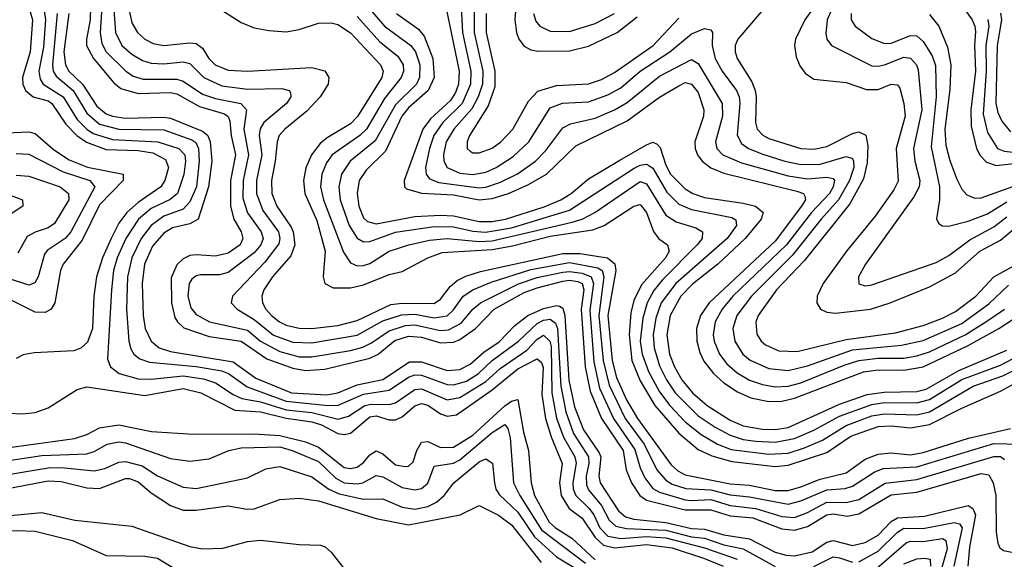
# Model space of a CAD drawing. Header units: inches. Extents: x 501365 to 657855, y 482276 to 547543.
# Tile 352 of 656: x 614381 to 617442, y 493252 to 494930. Entities that reach past the tile are written whole.
import ezdxf

# ---------------------------------------------------------------- set-up
doc = ezdxf.new("R2010")
doc.units = ezdxf.units.IN
doc.header["$MEASUREMENT"] = 0
doc.layers.add('A6419', color=7, linetype='Continuous')

msp = doc.modelspace()

# ---------------------------------------------------------------- linework, layer by layer
at = {"layer": 'A6419', "color": 5}
for points, elevation in [([(616907.6, 495050), (616821.9, 494930), (616792.9, 494870), (616789.6, 494849.6), (616794.8, 494814.8), (616806.6, 494786.6), (616823.5, 494763.5), (616850, 494744.8), (616950, 494734.4), (617013.2, 494713.2), (617050, 494713.5), (617090, 494729.2), (617110, 494728), (617117, 494717), (617130.1, 494669.9), (617133.5, 494630), (617106.4, 494530), (617111.8, 494428.2), (617099, 494401), (617041, 494319), (616951.5, 494210), (616879.1, 494110), (616860.3, 494070), (616859.6, 494050), (616871, 494030), (616890, 494020.7), (616917.3, 494017.3), (617026.2, 494030), (617087.6, 494050), (617210, 494099.8), (617290, 494142.6), (617366.2, 494210), (617430, 494244.2), (617470, 494278)], 2820), ([(615402.6, 495042.6), (615515.5, 494910), (615597.2, 494850), (615611.9, 494830), (615625.7, 494790), (615624.1, 494750), (615614.5, 494730), (615550, 494665.8), (615486.5, 494553.5), (615408.9, 494490), (615381.4, 494450), (615373.6, 494410), (615378.1, 494370), (615405.5, 494290), (615430.5, 494250.5), (615450, 494238.8), (615470, 494239.9), (615550, 494269), (615670, 494286.5), (615730, 494285.6), (615790, 494272.3), (615829, 494269), (615910, 494283.3), (616090, 494338), (616292, 494468), (616310, 494477.3), (616330, 494480.8), (616337.2, 494477.2), (616350, 494467.9), (616393.5, 494393.5), (616430, 494356.1), (616470, 494339.8), (616594.6, 494314.6), (616607.2, 494307.2), (616610.1, 494290.1), (616580.4, 494250), (616420.6, 494110), (616375.9, 494050), (616358.5, 494001.5), (616350.5, 493950), (616353.2, 493910), (616370, 493853.4), (616391.7, 493810), (616418.9, 493770), (616490, 493698.2), (616542.8, 493662.8), (616590, 493638.2), (616630, 493624.4), (616670, 493618.8), (616730, 493615.7), (616790, 493627.8), (616850, 493653.7), (616930, 493697.4), (617030, 493733.6), (617070, 493739), (617170, 493738.9), (617210, 493748.9), (617310, 493811.5), (617430, 493855.8), (617583.1, 493936.9)], 2660), ([(614672.4, 494990), (614678.9, 494890), (614699.2, 494850), (614730, 494822.9), (614763.2, 494803.2), (614790, 494795), (614830, 494793.3), (614890, 494799.6), (614910, 494794.2), (614954, 494750), (615010, 494724.8), (615090, 494714), (615195.9, 494715.9), (615219.6, 494710), (615222.8, 494702.8), (615224.8, 494690), (615210.6, 494670), (615140.1, 494610), (615129.2, 494590.8), (615126, 494570), (615134.1, 494510), (615117.8, 494430), (615117.5, 494390), (615137, 494337), (615186.2, 494270), (615190.3, 494250), (615186.5, 494233.5), (615143.8, 494176.2), (615043.2, 494070), (615038.4, 494050), (615057.8, 494030), (615110, 493997.9), (615170, 493948.9), (615230, 493927.1), (615290, 493924.9), (615430, 493948.5), (615510, 493993.5), (615567.8, 494012.2), (615610, 494013.9), (615670, 494002.9), (615710, 494009.6), (615730, 494027.9), (615759.7, 494070), (615789.9, 494090), (615846.6, 494113.4), (615970, 494153.7), (616090, 494175.1), (616178.8, 494158.8), (616191.8, 494150), (616197.5, 494130), (616181.2, 494010), (616194.8, 493870), (616213.5, 493793.5), (616263.6, 493690), (616322.1, 493610), (616362.1, 493530), (616390, 493498.2), (616410, 493486), (616451.7, 493471.7), (616530, 493468.3), (616590, 493452.1), (616650, 493446.5), (616770, 493423.7), (616810, 493433.2), (616890, 493468.1), (616947.5, 493472.5), (616970, 493478.9), (617037, 493523), (617065.9, 493534.1), (617170, 493539), (617410, 493612), (617490.1, 493610.1)], 2560), ([(614711.8, 495010), (614730, 494920.2), (614747.6, 494890), (614770, 494869.3), (614796.4, 494856.4), (614830, 494849.8), (614910, 494858.4), (614930, 494855.7), (614950, 494841.3), (614969.6, 494809.6), (614989.2, 494790), (615030, 494773.2), (615090, 494769.8), (615290, 494781.6), (615330, 494771.2), (615342.5, 494750), (615340.4, 494730), (615315.6, 494690), (615274.3, 494645.7), (615205.3, 494590), (615188.3, 494570), (615181.5, 494550), (615176.1, 494490), (615163.7, 494430), (615165.1, 494390), (615180.8, 494350), (615225.3, 494285.3), (615231.8, 494270), (615237.1, 494230), (615224.1, 494195.9), (615166.8, 494130), (615140.3, 494090), (615134.2, 494070), (615136.1, 494050), (615146.1, 494030), (615163.8, 494010), (615189.2, 493990), (615210, 493980.3), (615250, 493970.6), (615290, 493970.1), (615370, 493978.9), (615430, 493994.3), (615535.5, 494044.5), (615570, 494048.8), (615670, 494047.2), (615690, 494060.9), (615719.8, 494100.2), (615741.5, 494118.5), (615767.8, 494132.2), (615813.5, 494146.5), (616070, 494203.3), (616122.9, 494202.9), (616209, 494189), (616231.1, 494171.1), (616234.9, 494150), (616209.6, 494010), (616223.4, 493870), (616237.1, 493817.1), (616267.9, 493747.9), (616301.9, 493690), (616406.1, 493546.1), (616426.9, 493526.9), (616450, 493514.4), (616590, 493486.6), (616650, 493481.9), (616730, 493465.4), (616770, 493465.9), (616810, 493476.9), (616870, 493501.4), (616950, 493521), (617010, 493563.3), (617050, 493578.8), (617090, 493582.9), (617150, 493577.1), (617190, 493583.6), (617331, 493629), (617461.3, 493658.7)], 2580), ([(615753.2, 494990), (615758.4, 494890), (615784.3, 494770), (615782.7, 494730), (615757.3, 494670), (615696.7, 494610), (615668.7, 494570), (615654.9, 494530), (615643, 494470), (615644.8, 494450), (615655.7, 494435.7), (615684.2, 494424.2), (615810, 494406.8), (615830.9, 494409.1), (615875.5, 494424.5), (615928.7, 494451.3), (615984.5, 494490), (616017.1, 494522.9), (616070, 494594.2), (616093.5, 494606.5), (616170, 494624), (616230.4, 494650), (616270, 494672.4), (616370, 494755), (616470, 494806.2), (616480.5, 494800.5), (616490, 494793.9), (616564.7, 494670), (616566, 494630), (616543.9, 494550), (616548.6, 494530), (616566.7, 494510), (616624.9, 494484.9), (616770, 494444.3), (616830, 494435.6), (616890, 494440.3), (616910, 494436.3), (616913.7, 494430), (616909.8, 494410), (616898.5, 494390), (616843.2, 494330), (616765.2, 494230), (616598.7, 494070), (616565.3, 494030), (616543.7, 493990), (616537.5, 493950), (616539.9, 493930), (616556.3, 493890), (616579.4, 493859.4), (616611.4, 493831.4), (616650, 493809.2), (616690, 493795), (616730, 493788.4), (616770, 493790.7), (616810, 493800.9), (616944.1, 493855.9), (616990, 493869.8), (617050, 493877), (617130, 493877.6), (617170, 493884.4), (617210, 493897.3), (617320.3, 493950), (617385.1, 493990), (617442.3, 494030)], 2740), ([(616715.8, 494990), (616613.4, 494870), (616605, 494850), (616605.4, 494830), (616612.1, 494810), (616656.9, 494736.9), (616667.5, 494710), (616670.9, 494690), (616668.2, 494610), (616674.2, 494590), (616691, 494571), (616710, 494560.2), (616810, 494530.1), (616850, 494527.6), (616890, 494535.3), (616970, 494576), (616990, 494581.2), (617011.2, 494571.2), (617018.3, 494538.3), (617015.5, 494484.5), (617004.7, 494435.3), (616962.2, 494357.8), (616819.5, 494180.5), (616734, 494090), (616676.5, 494010), (616669.3, 493989.3), (616672.5, 493952.5), (616686.5, 493930), (616699.3, 493919.3), (616740.7, 493900.7), (616798.5, 493898.5), (616950, 493935.6), (617103.4, 493956.6), (617190, 493978.9), (617250, 494001.9), (617290, 494023), (617353.8, 494070), (617410, 494130.6), (617530, 494197)], 2780), ([(614457.5, 494957.5), (614461.8, 494930), (614455.1, 494844.9), (614441.4, 494770), (614444.8, 494744.8), (614454.3, 494730), (614516.5, 494690), (614560.1, 494620.1), (614590, 494590), (614610, 494576.6), (614670, 494557.6), (614810.8, 494550.8), (614876.6, 494530), (614894.8, 494510), (614896.9, 494490), (614891.7, 494448.3), (614871.5, 494390), (614849.3, 494370.7), (614790, 494343), (614750.6, 494310), (614711.3, 494250), (614684.3, 494190), (614673.1, 494150), (614666.5, 494090), (614654.8, 493874.8), (614663.4, 493850), (614691, 493830), (614750, 493813.3), (614790, 493812.3), (614890, 493822.1), (614952.7, 493812.7), (614990, 493800.9), (615044.6, 493764.6), (615072.3, 493752.3), (615130, 493741.7), (615210, 493716.9), (615290, 493708.6), (615371.9, 493688.1), (615403.1, 493696.9), (615454.4, 493730), (615474.4, 493734.4), (615530, 493733.5), (615550, 493738.6), (615610, 493780.2), (615630, 493782.2), (615710, 493748.3), (615750, 493755.2), (615830, 493804.7), (615875.2, 493844.8), (615958.1, 493901.9), (615990, 493936.1), (616010, 493949.4), (616029.8, 493929.8), (616033.3, 493913.3), (616035.5, 493770), (616050.6, 493690.6), (616071.7, 493631.7), (616106.7, 493570), (616110.9, 493550.9), (616100.4, 493490), (616102.2, 493470), (616110, 493450), (616152, 493410), (616166.3, 493390), (616184.7, 493350), (616210, 493324), (616250, 493316.6), (616330, 493322.7), (616390, 493318.4), (616510, 493287.2), (616611.7, 493251.7)], 2440), ([(614601.8, 494970), (614600.9, 494930), (614588.7, 494870), (614589.2, 494850), (614611.4, 494810), (614674.3, 494734.3), (614696.1, 494716.1), (614750, 494700.7), (614850, 494703.4), (614870, 494699.9), (614940.4, 494660.4), (615017.7, 494637.7), (615029.1, 494629.1), (615034.4, 494614.4), (615039.1, 494570), (615052.7, 494510), (615037.1, 494430), (615036.3, 494350), (615046.7, 494310), (615069.4, 494270), (615075, 494250), (615066.8, 494230), (615030, 494203.7), (614990, 494194.9), (614930, 494199.2), (614910, 494196.3), (614890, 494186.7), (614870, 494168.1), (614852.7, 494127.3), (614852.9, 494050), (614864.1, 494004.1), (614871.5, 493990), (614891.4, 493971.4), (614970, 493945.1), (615070, 493930.2), (615150, 493875.3), (615230, 493846), (615270, 493839.3), (615330, 493842.7), (615470, 493877.1), (615495.7, 493890), (615547.9, 493932.1), (615590, 493946.2), (615630, 493942.4), (615690, 493925.4), (615730, 493926.9), (615750, 493935.2), (615798.4, 493970), (615856.6, 494030), (615950, 494081.2), (615990, 494096.5), (616070, 494116.6), (616090, 494119.9), (616116.3, 494116.3), (616129.7, 494109.7), (616135, 494090), (616126.7, 494030), (616138.8, 493850), (616154.3, 493774.3), (616189.7, 493690), (616257.2, 493590), (616266.4, 493530), (616283.2, 493490), (616308.9, 493450), (616330, 493436.2), (616450, 493405.8), (616530, 493405.5), (616590, 493387), (616660.5, 493380.5), (616750, 493346.5), (616790, 493342.1), (616830, 493354.3), (616890, 493390), (616910, 493393.3), (616953.7, 493386.3), (616990, 493392.7), (617090, 493452.8), (617170, 493460.2), (617370, 493518.3), (617394.2, 493514.2), (617407.3, 493490), (617415.3, 493450), (617416.5, 493336.5), (617421.7, 493301.7), (617427.8, 493287.8), (617439.4, 493279.4), (617490, 493269)], 2520), ([(614636.9, 494970), (614631.6, 494890), (614636.6, 494856.6), (614650.4, 494830), (614710, 494771.5), (614734.4, 494754.4), (614765.4, 494745.4), (614870, 494744.8), (614890, 494739.5), (614950, 494698.7), (614990, 494685.3), (615068.6, 494670), (615087, 494650), (615077.8, 494590), (615092.3, 494510), (615075.8, 494430), (615075.3, 494375.3), (615089.2, 494329.2), (615132.5, 494270), (615137.8, 494250), (615131.4, 494230), (615110, 494204.6), (615030, 494144.3), (615003, 494137), (614943.8, 494136.2), (614930, 494133.3), (614917, 494123), (614908.2, 494110), (614903.8, 494070), (614913.9, 494033.9), (614930, 494013.4), (614971, 493990), (615090, 493964.7), (615130, 493929.8), (615190, 493897.9), (615250, 493881.9), (615290, 493881.9), (615410, 493901.6), (615447.9, 493912.1), (615475.4, 493924.6), (615530, 493962.8), (615580.7, 493979.3), (615610, 493981.2), (615690, 493963.4), (615714.2, 493965.8), (615753.7, 493986.3), (615790.3, 494030), (615813.6, 494050), (615931.5, 494108.5), (615990, 494128.2), (616070, 494144.5), (616090, 494146.8), (616130, 494142.1), (616158.2, 494130), (616164.9, 494110), (616153.7, 494026.3), (616166, 493866), (616184.1, 493784.1), (616226.9, 493690), (616293.1, 493593.1), (616310, 493536.4), (616324.8, 493504.8), (616350, 493471.9), (616370, 493460.3), (616450, 493437.1), (616470, 493434.2), (616530, 493437.7), (616590, 493419), (616670.1, 493410), (616750, 493384.8), (616790, 493382.3), (616830, 493397.4), (616890, 493429.5), (616950, 493428.4), (616990, 493438.1), (617071.7, 493488.3), (617170, 493499.5), (617410, 493571.8), (617430, 493571.5), (617442.5, 493562.5)], 2540), ([(615010, 494959.4), (615070, 494922), (615110, 494905.2), (615156.2, 494896.2), (615210, 494892.9), (615250, 494900.2), (615310, 494919.1), (615350, 494920.7), (615370, 494915.6), (615410, 494889.3), (615503, 494790), (615510.8, 494770), (615507.1, 494750), (615431.3, 494628.7), (615410, 494606.6), (615337.3, 494562.7), (615315.3, 494544.7), (615288.2, 494510), (615270.9, 494469.1), (615264.1, 494430), (615267.6, 494390), (615305.5, 494305.5), (615330.6, 494210), (615325.1, 494130), (615330.2, 494110), (615355.9, 494095.9), (615410, 494096), (615450, 494105.7), (615530, 494137.8), (615570, 494146.9), (615649.9, 494190), (615694.4, 494205.6), (615850, 494215.4), (615913.3, 494226.7), (616030, 494256.7), (616163.3, 494276.7), (616198.5, 494290), (616290, 494350.1), (616310, 494355.3), (616330, 494330.1), (616351.5, 494271.5), (616368.1, 494248.1), (616395, 494230), (616400.1, 494210), (616388.5, 494190), (616314.8, 494105.2), (616290, 494057), (616281.5, 494018.5), (616275.5, 493950), (616284.6, 493870), (616310, 493807.1), (616355.6, 493730), (616430, 493644.5), (616490, 493593.7), (616533.3, 493573.3), (616595.5, 493555.5), (616730, 493540.7), (616770, 493544.1), (616890, 493584), (616965.4, 493634.6), (617050, 493665.2), (617090, 493667.3), (617150, 493660.9), (617210, 493671), (617310, 493722.3), (617430, 493774.8), (617510, 493818.1)], 2620), ([(615705.7, 494970), (615747.4, 494770), (615745.3, 494730), (615736.2, 494703.8), (615720.7, 494679.3), (615658.4, 494621.6), (615634.9, 494590), (615576.7, 494430), (615577.8, 494410), (615584.1, 494404.1), (615630.4, 494390.4), (615730, 494385), (615810, 494369.7), (615850, 494374), (615900.5, 494390), (615962.8, 494417.2), (616019.5, 494450), (616110, 494537.4), (616270, 494615.7), (616370, 494689.4), (616430, 494724.7), (616450, 494734.5), (616470, 494729.7), (616490, 494703.9), (616507.9, 494650), (616507.5, 494630), (616480.5, 494550), (616481.4, 494530), (616488.8, 494510), (616503.2, 494490), (616530, 494469.2), (616570, 494452.5), (616797.1, 494397.1), (616818, 494390), (616821.8, 494381.8), (616823.6, 494370), (616811.8, 494350), (616730, 494241.1), (616524.3, 494050), (616497.9, 494010), (616485.4, 493970), (616485.8, 493930), (616495.4, 493895.4), (616508.5, 493868.5), (616538.6, 493830), (616570, 493801.1), (616612.2, 493772.2), (616654.4, 493754.4), (616710, 493742.5), (616750, 493743.3), (616790, 493753.2), (617004.8, 493835.2), (617050, 493840.8), (617130, 493840.1), (617190, 493850.4), (617330, 493917), (617425, 493970), (617470, 493998.6)], 2720), ([(615794.1, 494970), (615794.2, 494890), (615821.2, 494770), (615820.3, 494730), (615806.6, 494690), (615786.8, 494653.2), (615730.9, 494590), (615707.1, 494550), (615698.6, 494510), (615699.7, 494490), (615710.1, 494470), (615750, 494453.3), (615790, 494449), (615830, 494455.6), (615863, 494470), (615915.4, 494504.6), (615964, 494550), (616030, 494655.9), (616069.2, 494670.8), (616150, 494675.1), (616210, 494696.2), (616250, 494718.2), (616310, 494770.6), (616402.1, 494830), (616470, 494886), (616510, 494902.6), (616530, 494898.6), (616535, 494890), (616534.4, 494850), (616543.3, 494810), (616564.8, 494770), (616609.1, 494710), (616617.4, 494690), (616619.9, 494670), (616611.3, 494571.3), (616625.5, 494545.5), (616647.3, 494530), (616691.6, 494511.6), (616760.2, 494490), (616810, 494479.8), (616870, 494480.6), (616950, 494505), (616970, 494498.4), (616973.7, 494490), (616973.8, 494470), (616960.9, 494430), (616926.2, 494370), (616872.6, 494310), (616783.1, 494196.9), (616656.3, 494070), (616610.7, 494010), (616598, 493970), (616603.9, 493930), (616628.9, 493890), (616651.6, 493871.6), (616710, 493845.7), (616770, 493839.2), (616830, 493853.1), (616970, 493903.1), (617122.4, 493917.6), (617190, 493931.9), (617310, 493985.7), (617393.8, 494046.2), (617455.2, 494104.8)], 2760), ([(615923.6, 494970), (615920.2, 494930), (615925.4, 494890), (615933, 494870), (615950, 494847.8), (615970, 494836.6), (615991.9, 494831.9), (616090, 494833.7), (616150, 494848.2), (616238.2, 494890), (616300.6, 494939.4)], 2820), ([(616909.3, 494970.7), (616891.5, 494930), (616886.9, 494886.9), (616890.7, 494870), (616905, 494850), (617030, 494787.2), (617050, 494785.3), (617070, 494789.4), (617130, 494813.7), (617150, 494810.1), (617169.3, 494790), (617174.3, 494774.3), (617185.7, 494650), (617159.8, 494530), (617163.6, 494490), (617179.2, 494430), (617177.2, 494410), (617160.6, 494379.4), (617010.1, 494170), (616988.7, 494130), (616990, 494109), (617010, 494102.3), (617030, 494105.5), (617230, 494175.5), (617270, 494196.9), (617334.9, 494245.1), (617410, 494286), (617450, 494316.6)], 2840), ([(617303.7, 494983.7), (617342.3, 494930), (617350.5, 494910), (617352, 494892), (617349.1, 494850), (617352.5, 494770), (617338.3, 494650), (617338.9, 494598.9), (617355.8, 494530), (617367.5, 494507.5), (617386.9, 494486.9), (617416.4, 494476.4), (617490, 494485.3)], 2920), ([(614414.2, 494954.2), (614420.9, 494930), (614414.3, 494830), (614390, 494750), (614391.2, 494730), (614399.9, 494710), (614423.5, 494690), (614470, 494677.4), (614481.7, 494670), (614524.9, 494604.9), (614559.5, 494570), (614588.8, 494548.8), (614650, 494526.6), (614750, 494523.2), (614795.8, 494515.8), (614835.1, 494495.1), (614844.1, 494470), (614833.1, 494430), (614820.6, 494410), (614750, 494362.1), (614714.2, 494330), (614690, 494297.8), (614665.3, 494250), (614639.2, 494190), (614620.1, 494130), (614611.7, 494070), (614607.4, 493970), (614592.5, 493927.5), (614571.1, 493908.9), (614550, 493900.3), (614426.4, 493893.6), (614392.5, 493887.5), (614370, 493876.8)], 2420), ([(614498.2, 494950), (614483.9, 494790), (614486, 494770), (614494.4, 494754.4), (614548, 494710), (614590, 494639), (614630, 494605.4), (614690, 494590.2), (614830, 494587.6), (614916.5, 494556.5), (614928.5, 494548.5), (614937.1, 494530), (614939.8, 494490), (614930.8, 494410), (614910, 494363.8), (614890, 494340.7), (614830, 494318.8), (614790.3, 494289.7), (614758.9, 494250), (614730, 494189.9), (614716.9, 494130), (614713.9, 494030), (614721, 493930), (614726.5, 493906.5), (614736.4, 493890), (614755.3, 493875.3), (614785.3, 493865.3), (614930, 493852), (615010, 493838.1), (615030.2, 493830.2), (615088.3, 493788.3), (615210, 493744.1), (615330, 493730.8), (615369.3, 493730.7), (615450, 493765), (615530, 493778.1), (615590, 493817.9), (615610, 493825.8), (615630, 493824.5), (615710, 493795), (615730, 493794.3), (615770, 493806.3), (615807.5, 493830), (615849.9, 493870.2), (615931.5, 493930), (615990, 493985.7), (616010, 493996), (616030, 493998.9), (616046.7, 493986.7), (616052.7, 493970), (616063.2, 493790), (616079.1, 493710), (616103.4, 493643.4), (616149.2, 493570), (616150.4, 493550), (616142, 493510), (616143.6, 493483.6), (616150, 493467.6), (616190, 493419.4), (616213.5, 493373.5), (616234.7, 493354.7), (616267.7, 493347.7), (616390, 493342.9), (616470, 493321.5), (616510, 493317.2), (616570, 493296.6), (616630, 493284.3), (616730, 493229.1)], 2460), ([(614534.4, 494950), (614519.2, 494830), (614523.9, 494790), (614534.6, 494770), (614576.9, 494730), (614621.1, 494661.1), (614650, 494637.8), (614670, 494630), (614710, 494624.3), (614830, 494627.1), (614850, 494623.6), (614950, 494583.2), (614966.5, 494570), (614973.7, 494550), (614979.1, 494490), (614968.1, 494410), (614936.4, 494310), (614910, 494295.6), (614856.9, 494283.1), (614830, 494266.5), (614794.3, 494225.7), (614769.3, 494170), (614762.3, 494110), (614765.3, 494010), (614771.2, 493970), (614790, 493930), (614815.4, 493910), (614850, 493898), (615045.5, 493865.5), (615115.4, 493815.4), (615226.7, 493770), (615336.7, 493763.3), (615370, 493769.3), (615430, 493794.4), (615510, 493810.9), (615593.6, 493866.4), (615630, 493865.8), (615710, 493839), (615750, 493841.8), (615781.7, 493858.3), (615824.3, 493895.7), (615872.1, 493927.9), (615920.5, 493979.5), (615960.6, 494010), (616010, 494032.3), (616050, 494041.7), (616059.3, 494039.3), (616070, 494033.1), (616076.3, 494010), (616088.5, 493808.5), (616105.9, 493725.9), (616134.2, 493654.2), (616183.2, 493583.2), (616187.6, 493570), (616181.2, 493510), (616186, 493490), (616242.3, 493402.3), (616264.3, 493384.3), (616290, 493377.1), (616390, 493366.7), (616470, 493347.7), (616510, 493345.8), (616570, 493327.4), (616650, 493315.1), (616730, 493274.1), (616764.3, 493264.3), (616790, 493262.7), (616845, 493275), (616890, 493305.2), (616910, 493310.7), (616970, 493294.9), (617010, 493304.1), (617050, 493327.2), (617090.8, 493369.2), (617110, 493381.2), (617193.6, 493386.4), (617330, 493418.7), (617344.3, 493410), (617352, 493390), (617334.2, 493290), (617329.1, 493230)], 2480), ([(615430, 494939.9), (615500.9, 494860.9), (615557.1, 494817.1), (615573.8, 494790), (615575, 494770), (615567.7, 494750), (615515, 494685), (615459.9, 494590), (615438.9, 494570), (615352.6, 494510), (615335, 494485), (615320.5, 494450), (615316.4, 494410), (615325.9, 494370), (615387.5, 494207.5), (615410, 494174.2), (615430, 494164.9), (615450, 494165.4), (615470, 494172.2), (615530.1, 494210.1), (615590.8, 494230), (615655.6, 494244.4), (615710, 494250), (615810, 494240), (615850, 494242.7), (616099.3, 494300.7), (616129.8, 494310.2), (616169, 494330), (616310, 494426.6), (616330, 494419.7), (616390, 494322.4), (616421.7, 494301.7), (616483.2, 494283.2), (616504.4, 494270), (616502.6, 494250), (616487.7, 494230), (616379.3, 494120.7), (616352.5, 494087.5), (616331.8, 494050), (616318.3, 494001.7), (616309.7, 493930), (616316.2, 493890), (616335.6, 493835.6), (616370, 493773.2), (616402, 493730), (616450, 493679), (616499.5, 493639.5), (616550.2, 493610.2), (616593.1, 493593.1), (616710, 493578.4), (616770, 493582.3), (616821, 493599), (616877.3, 493622.7), (616950, 493668.4), (617030, 493698.1), (617070, 493704.6), (617170, 493701.6), (617210, 493710.8), (617344.9, 493790), (617437.3, 493822.7), (617590, 493898.8)], 2640), ([(615552.4, 494950), (615621, 494901), (615639.1, 494879), (615665.4, 494810), (615669.4, 494750), (615651.2, 494710), (615590, 494656.2), (615569.8, 494630.2), (615518.4, 494521.6), (615458, 494462), (615436.8, 494430), (615430.1, 494390.1), (615435.6, 494350), (615450, 494314.3), (615462.6, 494302.6), (615490, 494295.5), (615610, 494317.9), (615690, 494322), (615730, 494319.7), (615810, 494302.1), (615850, 494302.6), (615891.2, 494310), (616012.1, 494347.9), (616063.7, 494370), (616095.3, 494390), (616150, 494435.1), (616246.6, 494493.4), (616330, 494540.6), (616350, 494548.9), (616363.5, 494543.5), (616372.5, 494532.5), (616390, 494477.8), (616404.9, 494450), (616450, 494404), (616473.7, 494390), (616510, 494377), (616630, 494360), (616668.7, 494350), (616692.1, 494330), (616686.3, 494310), (616636.4, 494250), (616551.7, 494170), (616472.4, 494107.6), (616436.4, 494070), (616403.1, 494010), (616393.4, 493950), (616401.3, 493890), (616416.6, 493850), (616439.3, 493810), (616472.5, 493770), (616518.2, 493730), (616590, 493684.9), (616630, 493667.4), (616690, 493656.8), (616730, 493655.3), (616770, 493661.6), (616930, 493734), (617016, 493764), (617068.1, 493771.9), (617170, 493774), (617199.1, 493780.9), (617300.8, 493839.2), (617450, 493901.8)], 2680), ([(615831.9, 494950), (615831.7, 494890), (615858.8, 494770), (615858.5, 494721.5), (615837.7, 494662.3), (615780.1, 494570), (615771.9, 494550), (615772.8, 494530), (615781.3, 494521.3), (615790, 494515.9), (615810, 494516.1), (615850, 494531.1), (615876.9, 494550), (615914.7, 494590), (615963.1, 494676.9), (615991.6, 494708.4), (616050, 494725.7), (616150, 494731.2), (616190, 494744.3), (616230, 494765.8), (616351, 494850), (616430, 494935.5)], 2780), ([(615978.1, 494950), (615985.5, 494925.5), (615997.9, 494910), (616030, 494894.9), (616090, 494893.1), (616170, 494918.7), (616230, 494949.4)], 2840), ([(616966, 494950), (616966.5, 494930), (616978.8, 494910), (617030, 494872), (617070, 494856.5), (617090, 494857.5), (617150, 494881), (617170, 494879.7), (617190, 494862.1), (617217.7, 494817.7), (617228.1, 494788.1), (617230.2, 494690), (617214.5, 494534.5), (617240.9, 494410), (617240.5, 494370), (617231.3, 494311.3), (617237.1, 494297.1), (617248.6, 494288.6), (617268.1, 494288.1), (617330, 494303.4), (617390, 494326.1), (617450, 494363.3)], 2860), ([(617210, 494946.3), (617239, 494910), (617265.2, 494845.2), (617275.4, 494790), (617272.8, 494712.8), (617257.2, 494590), (617260.2, 494540.2), (617272.3, 494492.3), (617294.4, 494434.4), (617310, 494403.5), (617325.5, 494385.6), (617350, 494375.2), (617370, 494375.8), (617468.2, 494411.8)], 2880), ([(617391.3, 494931.3), (617393.7, 494910), (617385.1, 494850), (617386, 494770), (617376.3, 494636.3), (617390, 494579.1), (617420.4, 494530), (617441.2, 494521.2), (617590, 494504.9)], 2940), ([(617430.7, 494950.7), (617433.5, 494930), (617420.2, 494850), (617415.5, 494670), (617421.5, 494641.5), (617434.6, 494614.6), (617461.6, 494581.6)], 2960), ([(614316.9, 494576.9), (614410, 494581.7), (614430, 494575.9), (614486.5, 494526.5), (614534.8, 494494.8), (614591.9, 494471.9), (614703.5, 494450), (614703.4, 494430), (614630, 494354.1), (614575.7, 494244.3), (614516.2, 494170), (614508.5, 494150), (614490.7, 494050), (614479.6, 494030), (614460.3, 494019.7), (614430, 494020.9), (614330.6, 494070.6)], 2380), ([(614370, 494513.9), (614410, 494512.3), (614516.8, 494456.8), (614599.4, 494430), (614615.4, 494410), (614540.9, 494270), (614522.7, 494250), (614467.3, 494212.7), (614458.7, 494201.3), (614439.4, 494130), (614428.7, 494111.3), (614410, 494104.8), (614350, 494123.9)], 2360), ([(614370, 494446.3), (614410, 494443.5), (614506.8, 494410), (614533, 494390), (614534.2, 494370), (614490, 494295.8), (614470, 494282.5), (614430, 494269.5), (614404.3, 494255.7), (614375.5, 494204.5)], 2340), ([(614346.2, 494386.2), (614390.3, 494370), (614391.4, 494350), (614330.1, 494310)], 2320), ([(614346.1, 493706.1), (614390, 493704.2), (614430, 493708.2), (614470, 493723.3), (614559.9, 493780.1), (614590, 493788.6), (614770, 493761.1), (614890, 493782.6), (614944.1, 493770), (615050, 493715.2), (615130, 493710.3), (615210, 493690.3), (615290, 493679.7), (615320.1, 493670), (615370, 493643.3), (615390, 493639.7), (615410, 493644), (615470, 493694.8), (615490, 493697.8), (615530, 493685.6), (615550, 493685.1), (615570, 493694.5), (615610, 493729.2), (615630, 493736.8), (615650, 493731.7), (615690, 493704), (615710, 493696.7), (615739.3, 493700.7), (615850, 493778.8), (615930, 493844.3), (615990, 493875.7), (616003.8, 493863.8), (616008.4, 493848.4), (616004.2, 493764.2), (616015.4, 493690), (616033.1, 493633.1), (616067.7, 493550), (616059.6, 493490), (616065, 493450), (616089.3, 493410), (616130, 493379.3), (616170, 493319.1), (616195.7, 493295.7), (616230, 493287), (616330, 493297.4), (616410, 493287), (616510, 493254.6), (616568.5, 493230)], 2420), ([(614250, 493585.7), (614552.2, 493627.8), (614590, 493639.6), (614630, 493661), (614690, 493670.5), (614791, 493649), (614921.2, 493641.2), (615110, 493642.3), (615190, 493637), (615270, 493616.8), (615310, 493600.7), (615390, 493537.1), (615410, 493533.8), (615430, 493538.7), (615450, 493553), (615470, 493576.5), (615490, 493589), (615510, 493580.1), (615550, 493546), (615579.2, 493540.8), (615590, 493541.7), (615605, 493555), (615616, 493590), (615630, 493615.9), (615650, 493617.9), (615690, 493599.8), (615730, 493600.3), (615790, 493638.2), (615890, 493728.9), (615910, 493743.5), (615930, 493748.6), (615947.6, 493647.6), (615962.6, 493590), (615971.8, 493490), (615982, 493450), (616027.3, 493367.3), (616046.7, 493350), (616097.8, 493317.8), (616170, 493249.9)], 2380), ([(614230, 493541.5), (614450, 493574.3), (614590, 493580.3), (614612.8, 493587.2), (614653.2, 493610), (614690, 493617.3), (614710, 493614.1), (614850, 493565.7), (614910, 493557.2), (614970, 493564.3), (615031.9, 493590), (615070, 493598.6), (615190, 493601.2), (615228.9, 493590), (615310, 493556), (615363.8, 493503.8), (615390, 493489.6), (615430, 493486.2), (615448.6, 493490), (615490, 493512.1), (615510, 493508.6), (615570, 493474.6), (615610, 493467.8), (615630, 493471.7), (615650, 493489.1), (615670, 493541.4), (615730, 493551.3), (615750, 493561), (615850, 493646.2), (615890, 493671.2), (615898.7, 493658.7), (615905.8, 493630), (615916.6, 493490), (615935.7, 493450), (616003.7, 493343.7), (616139.8, 493239.8)], 2360), ([(614290, 493506.2), (614470, 493536), (614510, 493536.9), (614613.1, 493526.9), (614646.2, 493533.8), (614690, 493554), (614710, 493556), (614762.5, 493542.5), (614810, 493511.8), (614890, 493476.6), (614930, 493472.1), (615090, 493504.8), (615146.5, 493533.5), (615190, 493540.5), (615290, 493508.2), (615342, 493470), (615375, 493455), (615450, 493438.5), (615510, 493439.6), (615570, 493413.6), (615610, 493407.3), (615650, 493416.5), (615677.2, 493430), (615701, 493450), (615731.4, 493490), (615810, 493555.3), (615830, 493564.8), (615851, 493551), (615857.4, 493490), (615862, 493470), (615872.7, 493452.7), (615930, 493398.2), (615981.7, 493321.7), (616050, 493259.4), (616210, 493163.1)], 2340), ([(614350, 493473.2), (614470, 493496.1), (614510, 493494), (614590, 493473.8), (614630, 493471.7), (614710, 493503.2), (614723.1, 493503.1), (614750, 493492.8), (614790, 493458.1), (614850, 493419), (614890, 493404.2), (614930, 493404.8), (615030, 493418.4), (615087.8, 493407.8), (615110, 493409), (615190, 493437.7), (615250, 493441.7), (615310, 493434.1), (615490, 493378.3), (615590, 493358.8), (615750.3, 493389.7), (615810, 493418.8), (615870, 493388.8), (615910, 493358.5), (616002, 493242)], 2320), ([(614242.4, 493377.6), (614450, 493397), (614553.3, 493373.3), (614730, 493355.1), (614910, 493291.8), (614950, 493283.9), (615013.2, 493286.8), (615090, 493306.9), (615130, 493311.7), (615250, 493297.6), (615316.2, 493296.2), (615331, 493291), (615350, 493274.4), (615430, 493170.3)], 2280), ([(616990, 493244.1), (617050, 493276.6), (617110, 493335.9), (617130, 493348.3), (617190, 493347.5), (617286.3, 493366.3), (617302.6, 493362.6), (617311.2, 493350), (617285.5, 493230)], 2460), ([(613830, 493208.3), (613910, 493252.4), (614066.6, 493310), (614150, 493311.7), (614270, 493335.9), (614370, 493341.5), (614430, 493338.8), (614546, 493310), (614650, 493263.3), (614770, 493261.6), (614810, 493255.8), (614884.6, 493210)], 2260), ([(617030, 493210.8), (617137.1, 493302.9), (617150, 493308.4), (617190, 493307.1), (617250, 493316.7), (617260.7, 493310), (617264.6, 493284.6), (617238, 493190)], 2440), ([(616850, 493229.1), (616910, 493259.1), (616930, 493256.7), (616970, 493242.6)], 2460), ([(617130, 493237.7), (617170, 493252.8), (617195.4, 493255.4), (617211.9, 493251.9), (617212.3, 493230)], 2420)]:
    msp.add_lwpolyline(points, dxfattribs=dict(at, elevation=elevation))

doc.saveas('drawing.dxf')
